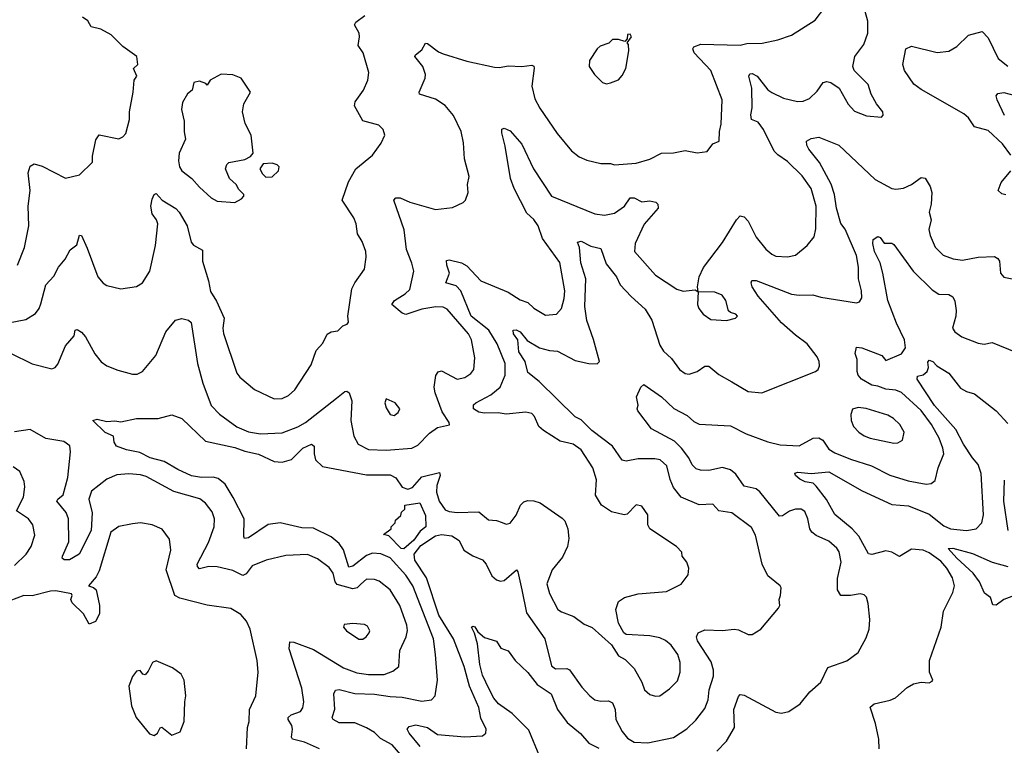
# Model space of a CAD drawing. Extents: x 1468344 to 1613994, y 525695 to 643861.
# Tile 258 of 427: x 1560581 to 1565587, y 589134 to 592823. Entities that reach past the tile are written whole.
import ezdxf

# ---------------------------------------------------------------- set-up
doc = ezdxf.new("R2010")
doc.units = 0

msp = doc.modelspace()

# ---------------------------------------------------------------- linework, layer by layer
at = {"layer": '0CON10XD'}
for points in [[(1560535, 591127.1), (1560645, 591073.1), (1560745, 591048.6), (1560761.2, 591055), (1560775, 591071.2), (1560813.5, 591165), (1560858.8, 591215), (1560862.5, 591245), (1560873, 591247), (1560895, 591233.8), (1560915, 591210), (1560964, 591124), (1560995, 591084), (1561025, 591062.5), (1561079.3, 591040.7), (1561155, 591020), (1561178.9, 591021.1), (1561205, 591034.3), (1561272.5, 591115), (1561325, 591236.7), (1561372.5, 591295), (1561405, 591304.2), (1561440, 591295), (1561453.5, 591283.5), (1561484.7, 591075), (1561511.8, 590975), (1561555, 590861.2), (1561596.6, 590816.6), (1561685, 590753.6), (1561745, 590727.9), (1561805, 590717.9), (1561915, 590722.2), (1561995, 590752.8), (1562035, 590775.4), (1562192, 590898), (1562235, 590931.9), (1562245, 590934.3), (1562256.7, 590925), (1562269.1, 590885), (1562265.4, 590785), (1562280.6, 590705), (1562301.4, 590665), (1562355, 590638.2), (1562445, 590634.6), (1562575, 590643.6), (1562605, 590660), (1562665, 590720), (1562705, 590750), (1562767, 590763), (1562765.5, 590775), (1562728.8, 590828.8), (1562693.1, 590925), (1562688.1, 590955), (1562696.8, 591013.2), (1562708, 591032), (1562725, 591037.8), (1562805, 590995.5), (1562845, 591002.9), (1562875.3, 591024.7), (1562890.6, 591045), (1562895.5, 591104.5), (1562877.9, 591195), (1562863.5, 591225), (1562755, 591351.5), (1562735, 591361.8), (1562697.4, 591362.6), (1562625, 591350.6), (1562545, 591323.8), (1562525, 591331.5), (1562472.9, 591375), (1562486.4, 591395), (1562541.2, 591428.8), (1562565, 591452), (1562584.5, 591545), (1562575.6, 591585), (1562547.1, 591655), (1562536.2, 591755), (1562484.2, 591905.8), (1562492.9, 591917.1), (1562515, 591916.7), (1562565, 591895.6), (1562695, 591857.1), (1562781.7, 591868.3), (1562836.1, 591893.9), (1562847.5, 591905), (1562861.2, 591945), (1562858, 591985), (1562865.7, 592025), (1562842.9, 592115), (1562837.3, 592197.3), (1562826, 592255), (1562787.5, 592335), (1562745, 592386), (1562695, 592418.6), (1562614, 592445), (1562612.9, 592455), (1562643.1, 592525), (1562644.3, 592545), (1562631.1, 592585), (1562590, 592635), (1562594, 592645), (1562625, 592670), (1562645, 592703.8), (1562655, 592702.5), (1562709.8, 592659.8), (1562735, 592649.4), (1562855, 592611.5), (1562995, 592581.9), (1563020.9, 592579.1), (1563065, 592588.1), (1563135, 592585.7), (1563185, 592591.4), (1563195, 592586.2), (1563197, 592577), (1563184.4, 592485), (1563200.2, 592420.2), (1563225, 592373.8), (1563314.3, 592245), (1563386.3, 592156.3), (1563425, 592125.8), (1563465, 592108.6), (1563535, 592091.9), (1563585, 592091.9), (1563605.6, 592085.6), (1563715, 592093.3), (1563785, 592114.4), (1563845, 592144.4), (1563905, 592145.8), (1563965, 592157.5), (1564025, 592146.2), (1564076.4, 592153.6), (1564105, 592192.5), (1564136.7, 592205), (1564138.8, 592255), (1564147.9, 592292.1), (1564152.9, 592415), (1564095.4, 592565), (1564010.8, 592655), (1564003.3, 592675), (1564008.6, 592685), (1564045, 592698.2), (1564245, 592693.5), (1564278.5, 592701.5), (1564356.4, 592703.6), (1564435, 592720.8), (1564505, 592744.2), (1564625, 592820), (1564674.2, 592885)], [(1561665.8, 590394.2), (1561625, 590461.1), (1561589.7, 590489.7), (1561565, 590496.6), (1561504.8, 590494.8), (1561454.5, 590504.5), (1561385, 590535.8), (1561315, 590577.2), (1561245, 590594.8), (1561192.4, 590622.4), (1561125, 590636.4), (1561074, 590655), (1561062, 590675), (1561057.5, 590705), (1561015, 590723.3), (1560953.3, 590785), (1560975, 590792.5), (1561025, 590780), (1561065, 590783.3), (1561095, 590778.8), (1561174.4, 590795.6), (1561285.5, 590795.5), (1561355, 590813.8), (1561405.5, 590795), (1561525, 590680.3), (1561675, 590648.6), (1561725, 590629.6), (1561795, 590613.4), (1561875, 590575.9), (1561915, 590573.2), (1561963.5, 590586.5), (1562020, 590645), (1562065, 590664.4), (1562077.8, 590655), (1562078, 590615), (1562085.3, 590585.3), (1562121.3, 590551.3), (1562345, 590509.2), (1562465, 590509.2), (1562493.3, 590493.3), (1562525.9, 590445.9), (1562555, 590435.4), (1562577.5, 590445), (1562625, 590498.2), (1562715, 590520.8), (1562718.8, 590505), (1562702, 590455), (1562701.1, 590421.1), (1562714.2, 590375), (1562745, 590331.5), (1562765, 590322.3), (1562805, 590318), (1562915, 590321.5), (1562965, 590279.4), (1563005, 590277.5), (1563035, 590265.7), (1563055, 590258.6), (1563075, 590262.5), (1563105, 590304), (1563127.1, 590355), (1563145, 590371.4), (1563165, 590377.8), (1563195, 590377.5), (1563226.8, 590366.8), (1563339.3, 590289.3), (1563352.5, 590275), (1563368.8, 590235), (1563372.5, 590185), (1563366.7, 590145), (1563340.4, 590089.6), (1563288.6, 590025), (1563262, 589955), (1563274.3, 589905), (1563318, 589825), (1563335, 589812.5), (1563397.9, 589787.9), (1563450.3, 589750.3), (1563492.1, 589732.1), (1563590, 589645), (1563625, 589588.8), (1563660.3, 589570.3), (1563705, 589524), (1563744.4, 589455), (1563758, 589415), (1563785, 589391.2), (1563814.1, 589384.1), (1563835, 589386), (1563885, 589421.4), (1563925, 589460.8), (1563938.9, 589505), (1563939.1, 589555), (1563927.5, 589595), (1563893.1, 589643.1), (1563865, 589666.5), (1563835, 589680.5), (1563785, 589690), (1563665, 589696.7), (1563653.3, 589705), (1563626, 589755), (1563611.4, 589825), (1563626, 589865), (1563656.7, 589885), (1563725, 589904.5), (1563870, 589915), (1563945, 589952.5), (1563979.3, 590000.7), (1563982.5, 590035), (1563973.3, 590065), (1563950, 590095), (1563947.5, 590115), (1563920, 590145), (1563784.4, 590235), (1563775.6, 590255), (1563774.4, 590305), (1563745, 590349.2), (1563715, 590355.8), (1563670.3, 590309.7), (1563654.3, 590305.7), (1563590.6, 590320.6), (1563540, 590355), (1563508.1, 590405), (1563513.9, 590483.9), (1563495, 590544.2), (1563436.6, 590636.6), (1563395, 590664.6), (1563329.9, 590679.9), (1563244.7, 590734.7), (1563221.1, 590755), (1563199.4, 590805), (1563185, 590821.4), (1563155, 590827.8), (1563055, 590817.5), (1563013.8, 590823.8), (1562945, 590821.6), (1562915, 590828.2), (1562889.2, 590845), (1562889.2, 590865), (1562900, 590875), (1562976.5, 590915), (1563024.6, 590955), (1563050, 591015), (1563049.3, 591075), (1563008.4, 591175), (1562965.6, 591245), (1562876.3, 591315), (1562824.4, 591444.4), (1562800.5, 591470.5), (1562747.5, 591485), (1562756.7, 591506.7), (1562766.5, 591535), (1562752.1, 591575), (1562751.9, 591598.1), (1562765, 591601.9), (1562827, 591587), (1562855, 591571.1), (1562925, 591494.7), (1563065, 591437.8), (1563125, 591399.4), (1563164, 591385), (1563195, 591356.9), (1563255, 591320), (1563310, 591325), (1563336.2, 591353.8), (1563349.6, 591405), (1563352.7, 591445), (1563328.1, 591588.1), (1563239.7, 591709.7), (1563217.6, 591775), (1563195, 591806.4), (1563159.7, 591839.8), (1563095.2, 591965.2), (1563076.8, 592015), (1563049.5, 592179.5), (1563032.7, 592247.3), (1563033.3, 592266.7), (1563045, 592271.2), (1563075, 592257.1), (1563135, 592190), (1563193.8, 592065), (1563285, 591925.5), (1563505, 591836.4), (1563555, 591829.6), (1563605, 591840), (1563656.4, 591875), (1563685, 591917.9), (1563705, 591917.3), (1563745, 591897.3), (1563785, 591902.5), (1563815.7, 591895), (1563825.7, 591885), (1563827.3, 591865), (1563756, 591784), (1563710, 591685), (1563707.5, 591645), (1563813.6, 591523.6), (1563922.3, 591452.3), (1563955, 591442.5), (1564015, 591450), (1564030, 591440), (1564027.5, 591465), (1564036, 591515), (1564057.6, 591562.4), (1564155, 591690), (1564225, 591806), (1564245, 591825.8), (1564265, 591820), (1564285, 591799.2), (1564325, 591718), (1564375, 591656), (1564405, 591630), (1564425, 591620.8), (1564485, 591617.5), (1564525, 591625.8), (1564584.4, 591675.6), (1564620.3, 591719.7), (1564628.8, 591758.8), (1564630, 591875), (1564604.5, 591965), (1564559, 592029), (1564485, 592102.7), (1564435, 592136.2), (1564417.3, 592155), (1564363.5, 592265), (1564335, 592302.7), (1564302.2, 592315), (1564298.9, 592338.9), (1564305.2, 592375.2), (1564303.2, 592475), (1564287.8, 592535), (1564292.6, 592547.4), (1564305, 592550), (1564330, 592535), (1564385, 592466.7), (1564405, 592452.2), (1564465, 592424.4), (1564535, 592406.7), (1564565, 592408.9), (1564596.9, 592423.1), (1564635, 592459.2), (1564665.6, 592504.4), (1564685, 592509.4), (1564705, 592504.4), (1564747.1, 592475), (1564793.5, 592393.5), (1564825, 592358), (1564886.7, 592333.3), (1564962.5, 592327.5), (1564971.7, 592338.3), (1564970, 592355), (1564938, 592395), (1564910, 592445), (1564894.2, 592494.2), (1564823.3, 592565), (1564816.7, 592585), (1564827.5, 592635), (1564872.6, 592697.4), (1564892.7, 592755), (1564893.1, 592815), (1564865.6, 592914.4)], [(1560435, 591265.4), (1560611.8, 591298.2), (1560661.2, 591328.8), (1560680, 591355), (1560688, 591378), (1560714.6, 591475.4), (1560755, 591518.6), (1560778.2, 591565), (1560812.2, 591605), (1560837.9, 591652.1), (1560870.9, 591679.1), (1560885, 591726.7), (1560895, 591726.2), (1560925, 591662), (1560978.9, 591515), (1561005, 591483.1), (1561025, 591471.8), (1561095, 591453.9), (1561174.2, 591465.8), (1561205.7, 591484.3), (1561242.5, 591545), (1561272.2, 591675), (1561283.2, 591785), (1561277.5, 591805), (1561255, 591835.8), (1561247.8, 591875), (1561255, 591911.2), (1561265, 591933.8), (1561275, 591940), (1561305.8, 591905), (1561375, 591863.5), (1561392.1, 591845), (1561432.8, 591775), (1561452.2, 591692.2), (1561465, 591676.8), (1561510.9, 591650.9), (1561510, 591595), (1561541.5, 591495), (1561551.1, 591441.1), (1561581.5, 591391.5), (1561620, 591305), (1561613.3, 591255), (1561618, 591228), (1561685.6, 591025), (1561700, 591005), (1561775, 590943.1), (1561875, 590895.7), (1561915, 590897.1), (1561947, 590913), (1561979.8, 590940.2), (1562062.4, 591067.6), (1562088.8, 591141.2), (1562121.7, 591178.3), (1562145, 591223.8), (1562165, 591235.8), (1562199.5, 591240.5), (1562223.9, 591266.1), (1562246.7, 591275), (1562253.3, 591285), (1562250, 591315), (1562269.4, 591455), (1562285.5, 591484.5), (1562334.3, 591555), (1562343.1, 591615), (1562340.6, 591645), (1562322.9, 591695), (1562299.2, 591735), (1562291.9, 591785), (1562280.6, 591815), (1562220.6, 591905), (1562252.2, 591997.8), (1562290.8, 592065), (1562375, 592134), (1562419.2, 592195), (1562437.1, 592235), (1562429.2, 592265), (1562407.2, 592287.2), (1562325, 592309.2), (1562282.9, 592385), (1562286.9, 592405), (1562330, 592465), (1562350.6, 592515), (1562357.1, 592555), (1562326.9, 592655), (1562302.5, 592692.5), (1562309.4, 592735), (1562306.7, 592755), (1562282.7, 592797.3), (1562289.4, 592810.6), (1562336.2, 592845)], [(1560569.5, 591575), (1560606.1, 591665), (1560627.1, 591775), (1560624.5, 591875), (1560634.6, 591955), (1560624.6, 592045), (1560635, 592078.8), (1560655, 592090.8), (1560695, 592078.1), (1560813.6, 592016.4), (1560885.9, 592034.1), (1560951.7, 592098.3), (1560951.7, 592128.3), (1560968, 592212), (1560985, 592236.7), (1561085, 592216.7), (1561105, 592226.7), (1561120, 592245), (1561140, 592315), (1561140, 592355), (1561158.8, 592455), (1561162.5, 592515), (1561176.7, 592535), (1561160, 592575), (1561182.5, 592595), (1561177.5, 592635), (1561105, 592687.5), (1561046.1, 592746.1), (1560994.3, 592774.3), (1560945, 592786), (1560927.4, 592817.4), (1560900, 592835)], [(1563565, 592496.2), (1563585, 592501.2), (1563625, 592516.7), (1563645, 592540), (1563662.5, 592575), (1563678.8, 592665), (1563676.4, 592696.4), (1563670, 592705), (1563692.5, 592735), (1563685, 592750), (1563671.7, 592748.3), (1563670, 592725), (1563657.5, 592712.5), (1563625, 592722.5), (1563595, 592722.5), (1563576.1, 592703.9), (1563531.7, 592688.3), (1563516.7, 592675), (1563478.8, 592615), (1563476.2, 592585), (1563503.8, 592545), (1563545, 592503.3), (1563565, 592496.2)], [(1565620.5, 592135), (1565578.3, 592191.7), (1565505, 592258.8), (1565435, 592278.9), (1565404.7, 592324.7), (1565381.1, 592345), (1565165, 592467.4), (1565127.5, 592495), (1565080.5, 592565), (1565070.6, 592595), (1565086.2, 592675), (1565115, 592689.2), (1565245, 592655.7), (1565305, 592663.3), (1565345, 592687.1), (1565405, 592744.4), (1565475, 592762.5), (1565505, 592731.2), (1565555.4, 592625.4), (1565605, 592586.7)], [(1561675, 591893.3), (1561708.3, 591911.7), (1561720, 591925), (1561720, 591935), (1561695, 591960), (1561682.5, 591985), (1561647.5, 592015), (1561627.5, 592065), (1561633.9, 592086.1), (1561645, 592097.5), (1561725, 592112.5), (1561755, 592127.5), (1561767.5, 592145), (1561758.8, 592235), (1561726.7, 592295), (1561713.3, 592355), (1561720, 592395), (1561754, 592455), (1561707.5, 592525), (1561665, 592543.3), (1561605, 592546.7), (1561550, 592515), (1561535, 592490), (1561528.3, 592498.3), (1561495, 592510), (1561466.7, 592503.3), (1561457.5, 592465), (1561433.6, 592446.4), (1561408.3, 592401.7), (1561403, 592367), (1561417.3, 592307.3), (1561417.3, 592252.7), (1561424.2, 592215), (1561391.9, 592145), (1561388.6, 592105), (1561394.3, 592075), (1561406, 592055), (1561456.2, 592016.2), (1561495, 591970.8), (1561555, 591918), (1561585, 591900), (1561675, 591893.3)], [(1565588.1, 592335), (1565550.8, 592415), (1565546.2, 592435), (1565555, 592448), (1565585, 592452.7), (1565711.1, 592418.9)], [(1563810.7, 590590.7), (1563725, 590590.4), (1563665, 590577.9), (1563645, 590582.9), (1563594.6, 590655), (1563489.6, 590735), (1563435, 590787.8), (1563405, 590803.5), (1563222.7, 590982.7), (1563165, 591030), (1563151.3, 591085), (1563118.6, 591135), (1563113.1, 591195), (1563092.2, 591225), (1563090, 591245), (1563105, 591245.5), (1563125, 591235.4), (1563161.7, 591191.7), (1563224.8, 591154.8), (1563275, 591141.2), (1563315, 591137.9), (1563405, 591089.5), (1563474.8, 591074.8), (1563516.8, 591073.2), (1563529.4, 591085), (1563497.8, 591197.7), (1563464.3, 591294.3), (1563454.4, 591364.4), (1563460, 591505), (1563433.8, 591586.2), (1563428, 591665), (1563417.5, 591692.5), (1563435, 591696.7), (1563485, 591671.9), (1563535, 591660), (1563562.3, 591582.3), (1563615.3, 591515.2), (1563634.6, 591475), (1563690.8, 591415), (1563761.8, 591351.8), (1563795.3, 591295), (1563835, 591167.5), (1563855, 591137.5), (1563895, 591100.8), (1563935.7, 591045), (1563965, 591024.3), (1563985, 591020.8), (1564025, 591034.3), (1564065, 591060.8), (1564085, 591060.8), (1564135, 591019.4), (1564201.3, 590981.3), (1564285, 590931.9), (1564355, 590925.7), (1564627.5, 591035), (1564641.2, 591045), (1564647.7, 591062.3), (1564645.7, 591085), (1564635, 591108.8), (1564585.6, 591175), (1564525, 591219.1), (1564455, 591282.3), (1564335, 591417.8), (1564305.6, 591465), (1564300, 591485), (1564303.1, 591496.9), (1564325, 591497.5), (1564505, 591427.5), (1564545, 591421.8), (1564613.8, 591423.8), (1564655, 591411.5), (1564835, 591383.8), (1564851.7, 591388.3), (1564862, 591408), (1564861.4, 591445), (1564846.2, 591505), (1564846.7, 591565), (1564835, 591624), (1564777.9, 591757.9), (1564756.1, 591786.1), (1564734.8, 591865), (1564723.9, 591935), (1564706.6, 591986.6), (1564647.6, 592097.6), (1564593.3, 592165), (1564582.9, 592185), (1564581.2, 592205), (1564605, 592218.9), (1564645, 592225.6), (1564745.8, 592185.8), (1564930.7, 592010.7), (1565015.3, 591965.3), (1565035, 591961.2), (1565075, 591966.5), (1565116, 591985), (1565165, 592020), (1565185, 592018), (1565209.5, 591975), (1565219.1, 591945), (1565215.4, 591884.6), (1565204.6, 591844.6), (1565215.8, 591805), (1565203.2, 591756.8), (1565209.4, 591725), (1565235.7, 591665.7), (1565276.3, 591626.3), (1565326.6, 591606.6), (1565375, 591600), (1565455, 591615.9), (1565538.1, 591618.1), (1565555, 591608.8), (1565562.5, 591595), (1565568, 591535), (1565584.1, 591514.1), (1565635, 591502.9)], [(1561833, 592023), (1561865, 592023.3), (1561897.5, 592055), (1561900, 592075), (1561890, 592085), (1561865, 592093.3), (1561819.3, 592090.7), (1561802.5, 592065), (1561815, 592040), (1561833, 592023)], [(1565595, 591931.8), (1565575, 591938.1), (1565555.8, 591955), (1565571.5, 591995), (1565620, 592055)], [(1564126.1, 589103.9), (1564175.3, 589154.7), (1564215.4, 589225), (1564211.3, 589315), (1564235, 589381.2), (1564245, 589392), (1564265, 589388), (1564425, 589302.5), (1564455, 589297.5), (1564492.5, 589305), (1564548.8, 589345), (1564598.8, 589405), (1564654.2, 589455), (1564690.4, 589529.6), (1564787.2, 589562.8), (1564844, 589605), (1564885, 589680), (1564900, 589725), (1564903.2, 589773.2), (1564895.5, 589855), (1564886.8, 589886.8), (1564875, 589899.2), (1564855, 589903.1), (1564805.5, 589895.5), (1564755.4, 589895.4), (1564738.5, 589925), (1564738.5, 589981.5), (1564758.2, 590065), (1564746.8, 590116.8), (1564735, 590135.5), (1564695, 590171.5), (1564630.7, 590200.7), (1564607.9, 590217.9), (1564597.8, 590235), (1564589.1, 590285), (1564572.7, 590322.7), (1564553.6, 590333.6), (1564525, 590334.6), (1564495, 590323.8), (1564460.3, 590299.7), (1564445, 590298.8), (1564345, 590423.1), (1564325, 590436.9), (1564265, 590451.2), (1564221.8, 590511.8), (1564195.5, 590535), (1564155, 590546.5), (1564085, 590531.2), (1564042.2, 590532.3), (1564019.9, 590539.9), (1563999.8, 590559.8), (1563983.4, 590595), (1563945.2, 590645.2), (1563910.7, 590680.7), (1563793.3, 590743.3), (1563723.8, 590835), (1563720, 590845), (1563726.2, 590863.8), (1563716.7, 590905), (1563740, 590955), (1563755, 590967.5), (1563845, 590905.8), (1563906.9, 590846.9), (1563975, 590810), (1564009.3, 590779.3), (1564035, 590766.7), (1564195, 590757.7), (1564275, 590716.7), (1564385, 590677.3), (1564448.3, 590661.7), (1564543.4, 590656.6), (1564614.6, 590695.4), (1564645, 590696.7), (1564665, 590684.3), (1564695, 590638.9), (1564725, 590620), (1564805, 590587.7), (1564912.5, 590555), (1565005, 590506.9), (1565098, 590478), (1565189.1, 590460.9), (1565215, 590464.2), (1565235, 590480), (1565251.5, 590545), (1565280.5, 590615), (1565275.4, 590645), (1565255.3, 590695), (1565216.5, 590765), (1565165, 590835.3), (1565065, 590927.7), (1565035, 590939.4), (1564984.1, 590944.1), (1564945, 590960.5), (1564913.3, 590965), (1564860.5, 590995), (1564844.5, 591015), (1564839.2, 591035), (1564838.8, 591095), (1564829.2, 591125), (1564835, 591158.8), (1564862, 591155), (1564964.2, 591115), (1564985, 591090.6), (1565065, 591124.5), (1565084.6, 591155), (1565079.2, 591195), (1565039.4, 591279.4), (1564995.8, 591395), (1564969.7, 591535), (1564956.2, 591586.2), (1564926.8, 591645), (1564918.1, 591685), (1564920.8, 591705), (1564945, 591721.2), (1564956.7, 591715), (1564976.4, 591686.4), (1565015, 591686.7), (1565025, 591680), (1565124.6, 591545), (1565219.8, 591449.8), (1565255, 591428.1), (1565305, 591425.8), (1565325, 591413.3), (1565335, 591392.5), (1565342.5, 591345), (1565340.9, 591315), (1565324.5, 591255), (1565335, 591235.8), (1565370.9, 591210.9), (1565455, 591178), (1565485, 591173.8), (1565525, 591182.5), (1565645, 591132.5)], [(1564175, 591294.3), (1564220, 591305), (1564230, 591315), (1564222.5, 591325), (1564195, 591333.8), (1564185, 591343.3), (1564170.6, 591395), (1564152.6, 591422.6), (1564115, 591437.5), (1564030, 591440), (1564027.5, 591375), (1564033.3, 591355), (1564056.2, 591325), (1564095, 591299.2), (1564175, 591294.3)], [(1564951.1, 589115), (1564949.5, 589165), (1564932.9, 589245), (1564905, 589327.5), (1564925.7, 589344.3), (1565007.3, 589362.7), (1565033.8, 589375), (1565093.2, 589426.8), (1565125, 589446.2), (1565165, 589454), (1565205, 589452), (1565220.7, 589459.3), (1565223.3, 589465), (1565206.2, 589505), (1565206, 589565), (1565265.6, 589735), (1565278.2, 589815), (1565325, 589910), (1565333.6, 589945), (1565324.6, 589985), (1565294.7, 590035), (1565265, 590070), (1565205, 590111.8), (1565174.1, 590125.9), (1565115, 590131.1), (1565055, 590093.8), (1565015, 590115.7), (1564985, 590121.9), (1564914.2, 590104.2), (1564896.8, 590106.8), (1564847.2, 590197.2), (1564813.3, 590235), (1564725, 590306.4), (1564683.4, 590383.4), (1564631.3, 590451.3), (1564615, 590467.1), (1564575, 590474), (1564546.8, 590486.8), (1564526.2, 590505), (1564522, 590518), (1564537.5, 590522.5), (1564604.7, 590515.3), (1564695, 590524), (1564865, 590427.1), (1565015, 590357.2), (1565100.9, 590350.9), (1565205, 590308.2), (1565280.1, 590250.1), (1565313.8, 590233.8), (1565395, 590225.4), (1565443.8, 590235), (1565473.1, 590265), (1565481.2, 590305), (1565469, 590515), (1565455, 590560.6), (1565424.7, 590594.7), (1565379, 590665), (1565339.9, 590739.9), (1565232.1, 590862), (1565144.5, 590995), (1565145, 591010), (1565175, 591017.5), (1565195.6, 591035), (1565201.5, 591055), (1565198, 591082), (1565205, 591091.2), (1565223.3, 591085), (1565243.3, 591063.3), (1565305, 591025.6), (1565365, 590950), (1565395, 590933.1), (1565435, 590920.8), (1565545, 590834.6), (1565605, 590770.7)], [(1562485, 590810), (1562506, 590825), (1562514.2, 590845), (1562490, 590875), (1562444.4, 590895.6), (1562436.9, 590875), (1562445, 590848.8), (1562465, 590816.2), (1562485, 590810)], [(1565025, 590670), (1565045, 590671.4), (1565070, 590685), (1565078.1, 590725), (1565055.6, 590765), (1565024.3, 590795), (1564995, 590812.1), (1564885, 590846.2), (1564845, 590851.4), (1564815, 590843.3), (1564806.9, 590815), (1564808.9, 590785), (1564821.1, 590755), (1564848.1, 590725), (1564875, 590706.4), (1564905, 590695.4), (1565025, 590670)], [(1562105.4, 589115.4), (1562029.1, 589149.1), (1561968.8, 589165), (1561962.9, 589175), (1561968, 589215), (1561964.2, 589234.2), (1561946.2, 589265), (1561946.4, 589275), (1561961.5, 589288.5), (1562008.9, 589305), (1562020.9, 589325), (1562026.4, 589355), (1562016.2, 589425), (1561952, 589625), (1561955, 589659.2), (1561975, 589657.9), (1562075, 589620.9), (1562228, 589528), (1562295, 589501.4), (1562355, 589493.1), (1562435, 589493.9), (1562478.9, 589511.1), (1562508.1, 589535), (1562514.5, 589615), (1562546.2, 589685), (1562552.4, 589717.6), (1562548.7, 589745), (1562514.7, 589845), (1562465, 589924.5), (1562408.3, 589968.3), (1562385, 589976.7), (1562345, 589978), (1562315, 589952.7), (1562296.4, 589935), (1562275, 589930), (1562195, 589951.4), (1562184.8, 589964.8), (1562175, 590008.1), (1562155, 590037.5), (1562095, 590082.5), (1562044, 590104), (1561935, 590098.2), (1561834.7, 590075.3), (1561763.4, 590046.6), (1561731.9, 590005), (1561715, 589997.7), (1561665, 590023.2), (1561585, 590040.4), (1561543, 590043), (1561495, 590030.5), (1561485, 590042), (1561484.1, 590055), (1561540.8, 590165), (1561570, 590245), (1561572.2, 590285), (1561560.2, 590320.2), (1561525, 590364), (1561496.4, 590386.4), (1561365, 590424.7), (1561225, 590500.5), (1561195, 590509.1), (1561135.7, 590514.3), (1561075, 590508.1), (1561025, 590487.1), (1560946.2, 590425), (1560933.5, 590385), (1560949.5, 590315), (1560944.3, 590225), (1560883.1, 590105), (1560835, 590076), (1560806.7, 590076.7), (1560797.5, 590085), (1560799.2, 590095), (1560831.5, 590168.5), (1560828.6, 590285), (1560817, 590317), (1560770, 590375), (1560774.3, 590385), (1560802.4, 590407.6), (1560825.2, 590495), (1560840, 590625), (1560836.1, 590656.1), (1560805, 590678.4), (1560714.4, 590694.4), (1560635, 590739.8), (1560555, 590727.4)], [(1562617.1, 589127.1), (1562560.8, 589195), (1562551.4, 589215), (1562560.9, 589229.1), (1562595, 589237.8), (1562655, 589223.6), (1562705, 589188.5), (1562845, 589176.8), (1562935, 589181.1), (1562950.8, 589195), (1562952.9, 589215), (1562925, 589271.2), (1562915, 589326), (1562867.5, 589435), (1562840.4, 589535), (1562786, 589675), (1562712.3, 589795), (1562649.5, 589985), (1562590.4, 590075), (1562586.6, 590105), (1562621.1, 590148.9), (1562695, 590198.8), (1562725.5, 590205.5), (1562779, 590199), (1562814.8, 590175), (1562839.2, 590125), (1562885, 590096.4), (1562935, 590076.9), (1562952.5, 590055), (1562982.2, 589995), (1563005, 589975.7), (1563025, 589967.5), (1563045, 589971.4), (1563106.7, 590025), (1563114.2, 590015), (1563133.7, 589925), (1563157.3, 589807.3), (1563251.2, 589675), (1563285, 589537.5), (1563305, 589521.8), (1563363.8, 589523.8), (1563377.2, 589517.2), (1563439.8, 589429.8), (1563479.2, 589385), (1563505, 589365.7), (1563535, 589358.9), (1563575, 589359.5), (1563595, 589350), (1563609.4, 589315), (1563612.3, 589265), (1563644.2, 589204.2), (1563670.8, 589170.8), (1563705, 589150), (1563774.5, 589145.5), (1563905, 589173.5), (1563972.3, 589217.7), (1564018.3, 589261.7), (1564065, 589321.4), (1564081.5, 589365), (1564086.4, 589415), (1564108.5, 589485), (1564107.9, 589515), (1564097.4, 589557.4), (1564026.8, 589665), (1564022.7, 589685), (1564030, 589705), (1564065, 589721.5), (1564155, 589717.5), (1564214.3, 589724.3), (1564235, 589720.8), (1564285, 589696.7), (1564305, 589696.7), (1564348.8, 589725), (1564439.7, 589830.3), (1564445.8, 589845), (1564442.5, 589875), (1564450, 589895), (1564452.5, 589935), (1564447.5, 589945), (1564384.2, 589995), (1564356.4, 590055), (1564322.1, 590202.1), (1564301.7, 590241.7), (1564201.2, 590315), (1564136.2, 590325), (1564105, 590360), (1564035, 590356.2), (1563945, 590395.5), (1563904.5, 590445), (1563887.5, 590485), (1563871.1, 590555), (1563838, 590585), (1563810.7, 590590.7)], [(1560555, 590048.5), (1560614.4, 590105), (1560640, 590145), (1560657.6, 590202.4), (1560648.6, 590255), (1560626, 590285), (1560564.6, 590325), (1560600, 590395), (1560607, 590447), (1560604.2, 590475), (1560582, 590525), (1560548.7, 590548.7)], [(1565606.6, 590225), (1565584.2, 590375), (1565588.7, 590481.3)], [(1562519.6, 589085), (1562475, 589135.4), (1562415, 589168.9), (1562385, 589198.4), (1562345, 589223.1), (1562285, 589247.1), (1562205, 589248.6), (1562174.5, 589265), (1562169.5, 589275), (1562183, 589317), (1562179.1, 589395), (1562186.6, 589413.4), (1562205, 589416.9), (1562285, 589396.7), (1562385, 589393.9), (1562465, 589381), (1562525, 589378.6), (1562625, 589357.5), (1562675, 589364.4), (1562694.3, 589385), (1562705.4, 589464.6), (1562694.6, 589595.4), (1562685.8, 589675), (1562579.7, 589945), (1562545, 589998.5), (1562465, 590086.1), (1562418, 590108), (1562375, 590110), (1562345, 590099.1), (1562275, 590044.7), (1562255, 590039.1), (1562227.9, 590127.9), (1562205, 590159.6), (1562165, 590192.9), (1562075, 590237.2), (1562015, 590239.2), (1561905, 590265.3), (1561845, 590255.6), (1561745, 590189.1), (1561724.4, 590184.4), (1561720, 590195), (1561722.7, 590285), (1561665.8, 590394.2)], [(1562535, 590132.5), (1562520, 590135), (1562458.3, 590198.3), (1562430, 590205), (1562470, 590235), (1562470, 590245), (1562490, 590265), (1562491.7, 590278.3), (1562518.3, 590301.7), (1562521.7, 590318.3), (1562540, 590335), (1562540, 590355), (1562615, 590365.7), (1562645, 590302.5), (1562646.5, 590245), (1562617.1, 590222.9), (1562585, 590177.1), (1562535, 590132.5)], [(1561734.1, 589115.9), (1561740, 589225), (1561748.1, 589255), (1561749.5, 589315), (1561781.9, 589385), (1561794.4, 589505.6), (1561788.6, 589565), (1561752.5, 589725), (1561734, 589765), (1561705, 589798.8), (1561655, 589828.6), (1561535, 589845.6), (1561395, 589881.1), (1561370, 589895), (1561326.5, 590025), (1561349.4, 590125), (1561342.1, 590182.1), (1561305, 590232.5), (1561255, 590254.3), (1561195, 590264), (1561155, 590260), (1561085, 590245.8), (1561045, 590218), (1560985, 590020), (1560969.6, 589990.4), (1560931.2, 589945), (1560956.7, 589936.7), (1560970.4, 589925), (1560986.9, 589845), (1560987.1, 589802.9), (1560966.6, 589763.4), (1560935, 589750), (1560905, 589802), (1560848, 589858), (1560841.9, 589875), (1560847.5, 589895), (1560843.9, 589903.9), (1560765, 589918.5), (1560737, 589917), (1560645, 589893.4), (1560602.5, 589895), (1560495.4, 589854.6)], [(1565625, 589889.8), (1565585, 589875.2), (1565545, 589845.5), (1565528.5, 589848.5), (1565517.3, 589885), (1565486.7, 589906.7), (1565460.5, 589965), (1565429.7, 590009.7), (1565345.3, 590085), (1565301.4, 590135), (1565324.7, 590135.3), (1565425, 590109.3), (1565525, 590065.4), (1565605, 590042.1)], [(1562325, 589673.3), (1562343.3, 589685), (1562358.8, 589705), (1562361.2, 589715), (1562350, 589740), (1562335, 589748), (1562275, 589753.3), (1562231.7, 589748.3), (1562227.5, 589735), (1562242.5, 589715), (1562305, 589673.3), (1562325, 589673.3)], [(1563225.6, 589075), (1563170.1, 589210.1), (1563084.6, 589295), (1563014.9, 589344.9), (1562992.6, 589372.6), (1562968.9, 589418.9), (1562935, 589490), (1562920, 589545), (1562909.6, 589649.6), (1562894.2, 589704.2), (1562877.5, 589735), (1562885, 589740), (1562895, 589736.7), (1562910.7, 589710.7), (1562945, 589682.5), (1563005, 589662.5), (1563027, 589627), (1563065, 589613.3), (1563100, 589565), (1563165, 589504), (1563212.2, 589442.2), (1563283.1, 589395), (1563315, 589316.2), (1563365, 589248.8), (1563433, 589193), (1563474.3, 589144.3), (1563525, 589118.9)], [(1561265, 589184), (1561281.2, 589195), (1561295, 589223.3), (1561303.9, 589226.1), (1561355, 589186), (1561397.4, 589202.6), (1561417.5, 589255), (1561420, 589355), (1561426.2, 589385), (1561417.5, 589465), (1561402.5, 589495), (1561358.3, 589528.3), (1561275, 589563.3), (1561256.7, 589555), (1561235, 589510), (1561218.3, 589491.7), (1561207.5, 589495), (1561193.9, 589513.9), (1561175, 589511.2), (1561155, 589483.3), (1561135.7, 589435), (1561150, 589335), (1561173.8, 589275), (1561241.7, 589191.7), (1561265, 589184)]]:
    msp.add_lwpolyline(points, dxfattribs=at)

doc.saveas('drawing.dxf')
